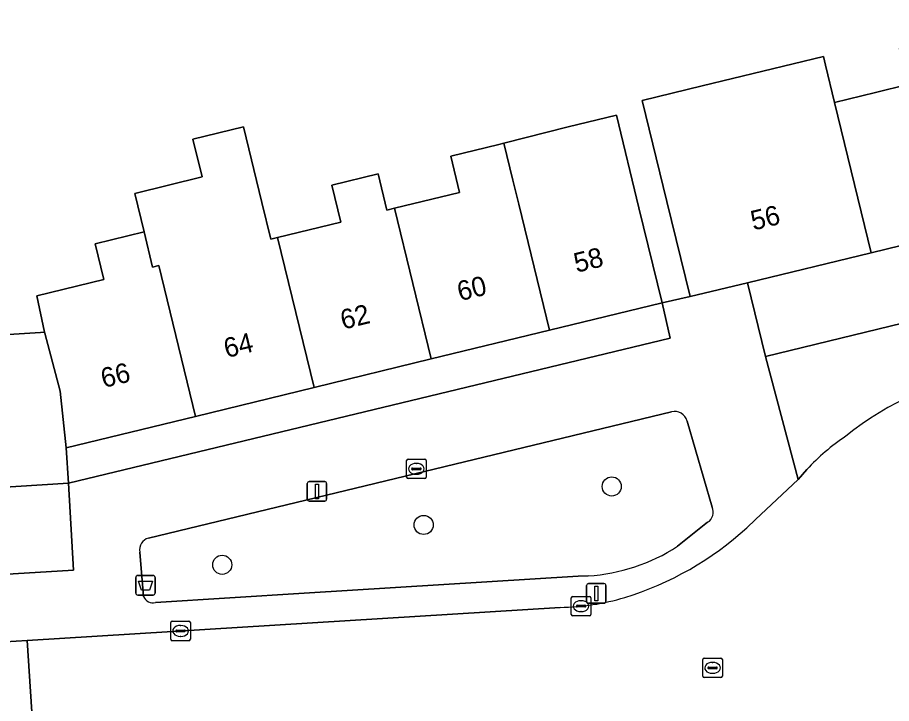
# Model space of a CAD drawing. Extents: x 159053 to 160042, y 380449 to 381423.
# Drawn here: x 159629.6 to 159674.3, y 381258.77 to 381293.84 of the extents above; entities that cross this region are included whole.
import ezdxf

# ---------------------------------------------------------------- set-up
doc = ezdxf.new("R2010")
doc.units = 0
for name, color, linetype in [('IMGEO_Afvalbak', 7, 'Continuous'), ('IMGEO_Boom', 7, 'Continuous'), ('IMGEO_Erf', 7, 'Continuous'), ('IMGEO_Groenvoorziening', 7, 'Continuous'), ('IMGEO_Kolk', 7, 'Continuous'), ('IMGEO_Lichtmast', 7, 'Continuous'), ('IMGEO_Pand', 7, 'Continuous'), ('IMGEO_Pand_nummerreeks', 7, 'Continuous'), ('IMGEO_Rijbaan_lokaal_open', 7, 'Continuous'), ('IMGEO_Rioolput', 7, 'Continuous'), ('IMGEO_Voetpad_open', 7, 'Continuous')]:
    doc.layers.add(name, color=color, linetype=linetype)

msp = doc.modelspace()

# ---------------------------------------------------------------- linework, layer by layer
at = {"layer": 'IMGEO_Afvalbak'}
for p, q in [((159635.754, 381265.315), (159636.544, 381265.315)), ((159636.544, 381265.315), (159635.754, 381265.315)), ((159635.654, 381264.415), (159635.654, 381265.215)), ((159635.654, 381265.215), (159635.654, 381264.415)), ((159636.644, 381265.215), (159636.644, 381264.415)), ((159636.644, 381264.415), (159636.644, 381265.215)), ((159636.544, 381264.315), (159635.754, 381264.315)), ((159635.754, 381264.315), (159636.544, 381264.315))]:
    msp.add_line(p, q, dxfattribs=at)
msp.add_lwpolyline([(159635.797, 381265.029), (159636.501, 381265.029), (159636.352, 381264.559), (159635.946, 381264.559), (159635.797, 381265.029)], dxfattribs=at)
for centre, start, end in [((159635.754, 381265.215), 90, 180), ((159635.754, 381265.215), 90, 180), ((159636.544, 381265.215), 0, 90), ((159636.544, 381265.215), 360, 90), ((159635.754, 381264.415), 180, 270), ((159635.754, 381264.415), 180, 270), ((159636.544, 381264.415), 270, 0), ((159636.544, 381264.415), 270, 0)]:
    msp.add_arc(centre, 0.1, start, end, dxfattribs=at)
at = {"layer": 'IMGEO_Boom'}
for centre in [(159659.992, 381269.866), (159650.375, 381267.898), (159640.075, 381265.86)]:
    msp.add_circle(centre, 0.489, dxfattribs=at)
at = {"layer": 'IMGEO_Erf'}
for points in [[(159679.254, 381283.276), (159673.263, 381281.814), (159666.934, 381280.27), (159667.86, 381276.518), (159788.825, 381305.954)], [(159627.486, 381277.526), (159630.778, 381277.736), (159630.987, 381277.749), (159630.595, 381279.611), (159634.028, 381280.447), (159633.582, 381282.275), (159636.079, 381282.883), (159635.6, 381284.85), (159639.044, 381285.688), (159638.574, 381287.62), (159641.156, 381288.248), (159642.097, 381284.382), (159642.552, 381282.512), (159642.901, 381282.597), (159646.136, 381283.385), (159645.676, 381285.273), (159648.045, 381285.85), (159648.497, 381283.996), (159648.887, 381284.091), (159652.211, 381284.9), (159651.76, 381286.75), (159654.219, 381287.349), (159654.481, 381287.416), (159657.769, 381288.256), (159660.232, 381288.856), (159661.386, 381284.119), (159662.57, 381279.261), (159663.996, 381279.571), (159662.811, 381284.429), (159661.551, 381289.594), (159664.617, 381290.341), (159670.817, 381291.852), (159670.926, 381291.402), (159671.39, 381289.497), (159673.48, 381290.007), (159675.133, 381290.41)]]:
    msp.add_lwpolyline(points, dxfattribs=at)
for points in [[(159662.57, 381279.261), (159656.813, 381277.858), (159650.767, 381276.386), (159644.772, 381274.925), (159638.709, 381273.448), (159632.1, 381271.838), (159632.213, 381270.041), (159662.985, 381277.455)], [(159632.213, 381270.041), (159625.74, 381269.63), (159619.525, 381269.235), (159613.119, 381268.828), (159613.386, 381264.422), (159632.473, 381265.579)]]:
    msp.add_lwpolyline(points, close=True, dxfattribs=at)
at = {"layer": 'IMGEO_Groenvoorziening'}
for points in [[(159663.047, 381273.688), (159636.306, 381267.227)], [(159665.129, 381268.81), (159663.843, 381273.211)], [(159663.353, 381266.805), (159664.893, 381268.032)], [(159635.86, 381266.511), (159636.052, 381264.239)], [(159636.66, 381263.934), (159644.267, 381264.407), (159658.281, 381265.277), (159658.785, 381265.295)]]:
    msp.add_lwpolyline(points, dxfattribs=at)
for centre, radius, start, end in [((159663.197, 381273.036), 0.669, 15.1624, 102.9736), ((159664.577, 381268.552), 0.609, 301.2224, 25.0282), ((159636.462, 381266.633), 0.615, 104.7417, 191.4203), ((159658.195, 381274.743), 9.467, 273.5712, 303.0125), ((159636.52, 381264.413), 0.499, 200.4338, 286.2854)]:
    msp.add_arc(centre, radius, start, end, dxfattribs=at)
at = {"layer": 'IMGEO_Kolk'}
for p, q in [((159649.502, 381270.339), (159649.502, 381271.191)), ((159649.577, 381271.265), (159650.429, 381271.265)), ((159650.503, 381271.191), (159650.503, 381270.339)), ((159649.761, 381270.759), (159649.761, 381270.771)), ((159650.199, 381270.722), (159649.801, 381270.722)), ((159649.804, 381270.808), (159650.202, 381270.808)), ((159649.99, 381271.045), (159650.015, 381271.045)), ((159650.245, 381270.771), (159650.245, 381270.759)), ((159650.429, 381270.265), (159649.577, 381270.265)), ((159650.013, 381270.485), (159649.988, 381270.485)), ((159657.923, 381263.32), (159657.923, 381264.172)), ((159657.998, 381264.246), (159658.85, 381264.246)), ((159658.411, 381264.026), (159658.436, 381264.026)), ((159658.924, 381264.172), (159658.924, 381263.32)), ((159658.182, 381263.74), (159658.182, 381263.752)), ((159658.62, 381263.703), (159658.222, 381263.703)), ((159658.225, 381263.789), (159658.623, 381263.789)), ((159658.434, 381263.466), (159658.409, 381263.466)), ((159658.666, 381263.752), (159658.666, 381263.74)), ((159658.85, 381263.246), (159657.998, 381263.246)), ((159637.443, 381262.052), (159637.443, 381262.904)), ((159637.518, 381262.978), (159638.37, 381262.978)), ((159637.931, 381262.758), (159637.956, 381262.758)), ((159638.444, 381262.904), (159638.444, 381262.052)), ((159637.702, 381262.472), (159637.702, 381262.484)), ((159638.14, 381262.435), (159637.742, 381262.435)), ((159637.745, 381262.521), (159638.143, 381262.521)), ((159637.954, 381262.198), (159637.929, 381262.198)), ((159638.186, 381262.484), (159638.186, 381262.472)), ((159638.37, 381261.978), (159637.518, 381261.978))]:
    msp.add_line(p, q, dxfattribs=at)
for points in [[(159649.502, 381270.339), (159649.502, 381271.191)], [(159649.577, 381271.265), (159650.429, 381271.265)], [(159650.503, 381271.191), (159650.503, 381270.339)], [(159650.429, 381270.265), (159649.577, 381270.265)], [(159657.923, 381263.32), (159657.923, 381264.172)], [(159657.998, 381264.246), (159658.85, 381264.246)], [(159658.924, 381264.172), (159658.924, 381263.32)], [(159658.85, 381263.246), (159657.998, 381263.246)], [(159637.443, 381262.052), (159637.443, 381262.904)], [(159637.518, 381262.978), (159638.37, 381262.978)], [(159638.444, 381262.904), (159638.444, 381262.052)], [(159638.37, 381261.978), (159637.518, 381261.978)]]:
    msp.add_lwpolyline(points, dxfattribs=at)
for centre, radius, start, end in [((159649.579, 381271.189), 0.0765, 91.552, 178.448), ((159649.579, 381271.189), 0.0765, 91.552, 178.448), ((159650.427, 381271.189), 0.0765, 1.552, 88.448), ((159650.427, 381271.189), 0.0765, 1.552, 88.448), ((159649.801, 381270.768), 0.0403, 85.8775, 175.7526), ((159649.798, 381270.758), 0.0366, 178.938, 274.7102), ((159650.202, 381270.765), 0.043, 264.8664, 352.4533), ((159650.206, 381270.77), 0.0386, 1.7309, 96.639), ((159649.579, 381270.341), 0.0765, 181.552, 268.448), ((159649.579, 381270.341), 0.0765, 181.552, 268.448), ((159650.427, 381270.341), 0.0765, 271.552, 358.448), ((159650.427, 381270.341), 0.0765, 271.552, 358.448), ((159658, 381264.17), 0.0765, 91.552, 178.448), ((159658, 381264.17), 0.0765, 91.552, 178.448), ((159658.848, 381264.17), 0.0765, 1.552, 88.448), ((159658.848, 381264.17), 0.0765, 1.552, 88.448), ((159658.222, 381263.749), 0.0403, 85.8775, 175.7526), ((159658.219, 381263.739), 0.0366, 178.938, 274.7102), ((159658.623, 381263.746), 0.043, 264.8664, 352.4533), ((159658.627, 381263.751), 0.0386, 1.7309, 96.639), ((159658, 381263.322), 0.0765, 181.552, 268.448), ((159658, 381263.322), 0.0765, 181.552, 268.448), ((159658.848, 381263.322), 0.0765, 271.552, 358.448), ((159658.848, 381263.322), 0.0765, 271.552, 358.448), ((159637.52, 381262.902), 0.0765, 91.552, 178.448), ((159637.52, 381262.902), 0.0765, 91.552, 178.448), ((159638.368, 381262.902), 0.0765, 1.552, 88.448), ((159638.368, 381262.902), 0.0765, 1.552, 88.448), ((159637.742, 381262.481), 0.0403, 85.8775, 175.7526), ((159637.739, 381262.471), 0.0366, 178.938, 274.7102), ((159638.143, 381262.478), 0.043, 264.8664, 352.4533), ((159638.147, 381262.483), 0.0386, 1.7309, 96.639), ((159637.52, 381262.054), 0.0765, 181.552, 268.448), ((159637.52, 381262.054), 0.0765, 181.552, 268.448), ((159638.368, 381262.054), 0.0765, 271.552, 358.448), ((159638.368, 381262.054), 0.0765, 271.552, 358.448)]:
    msp.add_arc(centre, radius, start, end, dxfattribs=at)
for centre, major_axis, ratio, start_param, end_param in [((159649.989, 381270.765), (-0.387, 0.002), 0.722429, 4.712389, 7.853982), ((159650.014, 381270.765), (-0.39, 0.002), 0.717154, 1.570796, 4.712389), ((159658.41, 381263.746), (-0.387, 0.002), 0.722429, 4.712389, 7.853982), ((159658.435, 381263.746), (-0.39, 0.002), 0.717154, 1.570796, 4.712389), ((159637.93, 381262.478), (-0.387, 0.002), 0.722429, 4.712389, 7.853982), ((159637.955, 381262.478), (-0.39, 0.002), 0.717154, 1.570796, 4.712389)]:
    msp.add_ellipse(centre, major_axis=major_axis, ratio=ratio, start_param=start_param, end_param=end_param, dxfattribs=at)
at = {"layer": 'IMGEO_Lichtmast'}
for p, q in [((159644.425, 381269.216), (159644.425, 381270.016)), ((159644.425, 381270.016), (159644.425, 381269.216)), ((159644.525, 381270.116), (159645.315, 381270.116)), ((159645.315, 381270.116), (159644.525, 381270.116)), ((159645.415, 381270.016), (159645.415, 381269.216)), ((159645.415, 381269.216), (159645.415, 381270.016)), ((159645.315, 381269.116), (159644.525, 381269.116)), ((159644.525, 381269.116), (159645.315, 381269.116)), ((159658.804, 381264.899), (159659.594, 381264.899)), ((159659.594, 381264.899), (159658.804, 381264.899)), ((159658.704, 381263.999), (159658.704, 381264.799)), ((159658.704, 381264.799), (159658.704, 381263.999)), ((159659.694, 381264.799), (159659.694, 381263.999)), ((159659.694, 381263.999), (159659.694, 381264.799)), ((159659.594, 381263.899), (159658.804, 381263.899)), ((159658.804, 381263.899), (159659.594, 381263.899))]:
    msp.add_line(p, q, dxfattribs=at)
for points in [[(159644.845, 381269.991), (159644.995, 381269.991), (159644.995, 381269.241), (159644.845, 381269.241), (159644.845, 381269.991)], [(159659.124, 381264.774), (159659.274, 381264.774), (159659.274, 381264.024), (159659.124, 381264.024), (159659.124, 381264.774)]]:
    msp.add_lwpolyline(points, dxfattribs=at)
for centre, start, end in [((159644.525, 381270.016), 90, 180), ((159644.525, 381270.016), 90, 180), ((159645.315, 381270.016), 0, 90), ((159645.315, 381270.016), 360, 90), ((159644.525, 381269.216), 180, 270), ((159644.525, 381269.216), 180, 270), ((159645.315, 381269.216), 270, 0), ((159645.315, 381269.216), 270, 0), ((159658.804, 381264.799), 90, 180), ((159658.804, 381264.799), 90, 180), ((159659.594, 381264.799), 0, 90), ((159659.594, 381264.799), 360, 90), ((159658.804, 381263.999), 180, 270), ((159658.804, 381263.999), 180, 270), ((159659.594, 381263.999), 270, 0), ((159659.594, 381263.999), 270, 0)]:
    msp.add_arc(centre, 0.1, start, end, dxfattribs=at)
at = {"layer": 'IMGEO_Pand'}
for points in [[(159677.375, 381290.981), (159676.93, 381292.807), (159674.682, 381292.259), (159675.133, 381290.41), (159673.48, 381290.007), (159671.39, 381289.497), (159673.263, 381281.814), (159679.254, 381283.276)], [(159671.39, 381289.497), (159670.926, 381291.402), (159670.817, 381291.852), (159664.617, 381290.341), (159661.551, 381289.594), (159662.811, 381284.429), (159663.996, 381279.571), (159666.934, 381280.27), (159673.263, 381281.814)], [(159661.386, 381284.119), (159660.232, 381288.856), (159657.769, 381288.256), (159654.481, 381287.416), (159654.943, 381285.524), (159655.242, 381284.297), (159656.813, 381277.858), (159662.57, 381279.261)], [(159642.901, 381282.597), (159642.552, 381282.512), (159642.097, 381284.382), (159641.156, 381288.248), (159638.574, 381287.62), (159639.044, 381285.688), (159635.6, 381284.85), (159636.079, 381282.883), (159636.517, 381281.083), (159636.829, 381281.159), (159638.709, 381273.448), (159644.772, 381274.925)], [(159654.481, 381287.416), (159654.219, 381287.349), (159651.76, 381286.75), (159652.211, 381284.9), (159648.887, 381284.091), (159650.767, 381276.386), (159656.813, 381277.858), (159655.242, 381284.297), (159654.943, 381285.524)], [(159642.901, 381282.597), (159644.772, 381274.925), (159650.767, 381276.386), (159648.887, 381284.091), (159648.497, 381283.996), (159648.045, 381285.85), (159645.676, 381285.273), (159646.136, 381283.385)], [(159636.829, 381281.159), (159636.517, 381281.083), (159636.079, 381282.883), (159633.582, 381282.275), (159634.028, 381280.447), (159630.595, 381279.611), (159630.987, 381277.749), (159630.996, 381277.704), (159631.796, 381274.735), (159632.1, 381271.838), (159638.709, 381273.448)], [(159630.996, 381277.704), (159630.987, 381277.749), (159630.778, 381277.736), (159627.486, 381277.526), (159627.364, 381279.44), (159625.119, 381279.298), (159625.243, 381277.365), (159625.74, 381269.63), (159632.213, 381270.041), (159632.1, 381271.838), (159631.796, 381274.735)]]:
    msp.add_lwpolyline(points, close=True, dxfattribs=at)
at = {"layer": 'IMGEO_Rijbaan_lokaal_open'}
for points in [[(159669.967, 381270.732), (159669.52, 381270.225), (159667.344, 381268.175), (159666.9, 381267.757)], [(159657.358, 381263.685), (159630.108, 381261.989), (159630.555, 381254.948), (159634.924, 381255.226), (159638.23, 381255.436), (159640.022, 381255.55), (159642.977, 381255.738), (159654.911, 381256.496), (159680.215, 381258.02), (159683.21, 381258.2), (159684.591, 381258.283), (159687.64, 381258.467), (159687.205, 381265.481), (159680.569, 381265.064)]]:
    msp.add_lwpolyline(points, dxfattribs=at)
msp.add_lwpolyline([(159630.555, 381254.948), (159630.108, 381261.989), (159627.274, 381261.813), (159627.721, 381254.768)], close=True, dxfattribs=at)
for centre, radius, start, end in [((159682.183, 381259.62), 16.395, 99.44, 128.5893), ((159678.537, 381262.732), 11.724, 124.1424, 136.97), ((159655.789, 381279.937), 16.487, 287.1928, 312.3721), ((159657.199, 381275.854), 12.17, 270.7474, 286.5311)]:
    msp.add_arc(centre, radius, start, end, dxfattribs=at)
at = {"layer": 'IMGEO_Rioolput'}
for p, q in [((159664.648, 381260.165), (159664.648, 381261.017)), ((159664.723, 381261.091), (159665.575, 381261.091)), ((159665.136, 381260.871), (159665.161, 381260.871)), ((159665.649, 381261.017), (159665.649, 381260.165)), ((159664.907, 381260.585), (159664.907, 381260.597)), ((159665.345, 381260.548), (159664.947, 381260.548)), ((159664.95, 381260.634), (159665.348, 381260.634)), ((159665.391, 381260.597), (159665.391, 381260.585)), ((159665.575, 381260.091), (159664.723, 381260.091)), ((159665.159, 381260.311), (159665.134, 381260.311))]:
    msp.add_line(p, q, dxfattribs=at)
for points in [[(159664.648, 381260.165), (159664.648, 381261.017)], [(159664.723, 381261.091), (159665.575, 381261.091)], [(159665.649, 381261.017), (159665.649, 381260.165)], [(159665.575, 381260.091), (159664.723, 381260.091)]]:
    msp.add_lwpolyline(points, dxfattribs=at)
for centre, radius, start, end in [((159664.725, 381261.015), 0.0765, 91.552, 178.448), ((159664.725, 381261.015), 0.0765, 91.552, 178.448), ((159665.573, 381261.015), 0.0765, 1.552, 88.448), ((159665.573, 381261.015), 0.0765, 1.552, 88.448), ((159664.947, 381260.594), 0.0403, 85.8775, 175.7526), ((159664.944, 381260.584), 0.0366, 178.938, 274.7102), ((159665.348, 381260.591), 0.043, 264.8664, 352.4533), ((159665.352, 381260.596), 0.0386, 1.7309, 96.639), ((159664.725, 381260.167), 0.0765, 181.552, 268.448), ((159664.725, 381260.167), 0.0765, 181.552, 268.448), ((159665.573, 381260.167), 0.0765, 271.552, 358.448), ((159665.573, 381260.167), 0.0765, 271.552, 358.448)]:
    msp.add_arc(centre, radius, start, end, dxfattribs=at)
for centre, major_axis, ratio, start_param, end_param in [((159665.135, 381260.591), (-0.387, 0.002), 0.722429, 4.712389, 7.853982), ((159665.16, 381260.591), (-0.39, 0.002), 0.717154, 1.570796, 4.712389)]:
    msp.add_ellipse(centre, major_axis=major_axis, ratio=ratio, start_param=start_param, end_param=end_param, dxfattribs=at)
at = {"layer": 'IMGEO_Voetpad_open'}
for points in [[(159788.825, 381305.954), (159667.86, 381276.518), (159669.52, 381270.225), (159669.967, 381270.732)], [(159666.9, 381267.757), (159667.344, 381268.175), (159669.52, 381270.225), (159667.86, 381276.518), (159666.934, 381280.27), (159663.996, 381279.571), (159662.57, 381279.261), (159662.985, 381277.455), (159632.213, 381270.041), (159632.473, 381265.579), (159613.386, 381264.422), (159611.944, 381264.335), (159609.704, 381264.199), (159608.543, 381264.128), (159592.783, 381263.173)], [(159636.306, 381267.227), (159663.047, 381273.688)], [(159663.843, 381273.211), (159665.129, 381268.81)], [(159664.893, 381268.032), (159663.353, 381266.805)], [(159636.052, 381264.239), (159635.86, 381266.511)], [(159658.785, 381265.295), (159658.281, 381265.277), (159644.267, 381264.407), (159636.66, 381263.934)], [(159591.452, 381263.684), (159594.006, 381259.743), (159608.584, 381260.65), (159612.284, 381260.88), (159627.274, 381261.813), (159630.108, 381261.989), (159657.358, 381263.685)]]:
    msp.add_lwpolyline(points, dxfattribs=at)
for centre, radius, start, end in [((159682.183, 381259.62), 16.395, 99.44, 128.5893), ((159663.197, 381273.036), 0.669, 15.1624, 102.9736), ((159678.537, 381262.732), 11.724, 124.1424, 136.97), ((159664.577, 381268.552), 0.609, 301.2224, 25.0282), ((159655.789, 381279.937), 16.487, 287.1928, 312.3721), ((159636.462, 381266.633), 0.615, 104.7417, 191.4203), ((159658.195, 381274.743), 9.467, 273.5712, 303.0125), ((159636.52, 381264.413), 0.499, 200.4338, 286.2854), ((159657.199, 381275.854), 12.17, 270.7474, 286.5311)]:
    msp.add_arc(centre, radius, start, end, dxfattribs=at)

# ---------------------------------------------------------------- texts
at = {"layer": 'IMGEO_Pand_nummerreeks'}
for s, rotation, p in [('56', 13.6077, (159667.233, 381282.948)), ('58', 13.6937, (159658.191, 381280.788)), ('60', 13.6937, (159652.226, 381279.335)), ('62', 13.6915, (159646.255, 381277.88)), ('64', 13.6937, (159640.293, 381276.427)), ('66', 13.6937, (159634.005, 381274.896))]:
    msp.add_text(s, height=1, rotation=rotation, dxfattribs=at).set_placement(p)

doc.saveas('drawing.dxf')
